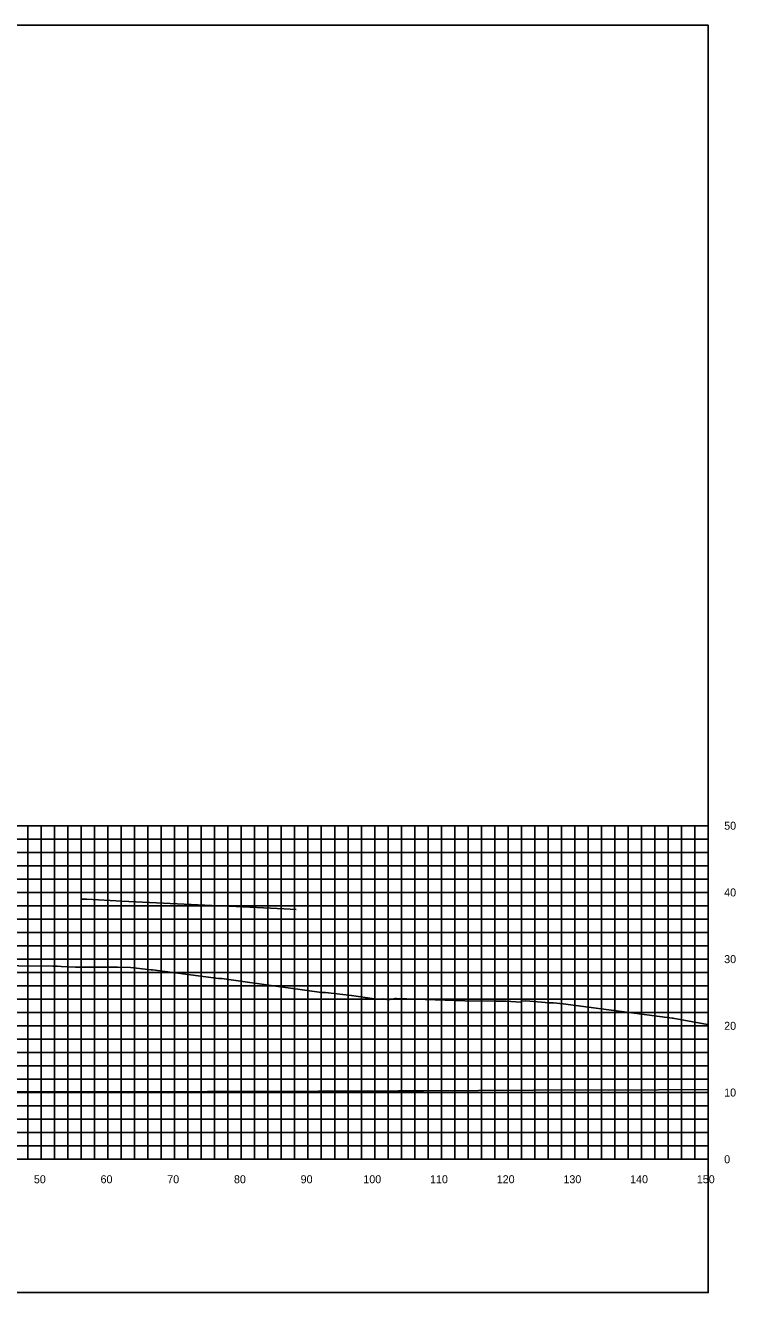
# Model space of a CAD drawing. Extents: x 1800880 to 1818864, y 245271 to 250560.
# Drawn here: x 1817972.7 to 1818079.2, y 247108.9 to 247298.9 of the extents above; entities that cross this region are included whole.
import ezdxf

# ---------------------------------------------------------------- set-up
doc = ezdxf.new("R2010")
doc.units = 0
for name, color, linetype in [('33', 7, 'Continuous'), ('CL-CNST', 7, 'Continuous'), ('DESIGN - DRAINAGE - Bridges', 7, 'Continuous'), ('Level 37', 7, 'Continuous'), ('Level 46', 7, 'Continuous'), ('Level 62', 7, 'Continuous')]:
    doc.layers.add(name, color=color, linetype=linetype)

msp = doc.modelspace()

# ---------------------------------------------------------------- linework, layer by layer
at = {"layer": 'CL-CNST'}
msp.add_lwpolyline([(1817961.38, 247158.01), (1817976.8, 247157.87), (1817977.26, 247157.86), (1817977.42, 247157.85), (1817977.52, 247157.85), (1817978.07, 247157.82), (1817980.24, 247157.73), (1817983.42, 247157.72), (1817985.33, 247157.71), (1817986.12, 247157.71), (1817986.56, 247157.71), (1817988.45, 247157.67), (1817991.56, 247157.32), (1817991.77, 247157.3), (1818001.68, 247156), (1818001.89, 247156), (1818002.14, 247156), (1818011.29, 247154.72), (1818012.12, 247154.6), (1818017.1, 247153.9), (1818017.42, 247153.91), (1818017.57, 247153.91), (1818017.72, 247153.9), (1818021.58, 247153.45), (1818025.07, 247152.98), (1818025.22, 247152.92), (1818025.25, 247152.92), (1818026.31, 247152.98), (1818027.18, 247152.82), (1818028.08, 247153), (1818028.08, 247153), (1818028.09, 247153), (1818028.1, 247153), (1818028.12, 247153), (1818028.13, 247153), (1818028.15, 247153), (1818028.16, 247153), (1818028.18, 247153), (1818028.2, 247153), (1818028.22, 247153), (1818028.24, 247153), (1818028.27, 247153), (1818028.3, 247153), (1818028.33, 247153), (1818028.35, 247153), (1818029.91, 247152.94), (1818032.63, 247152.84), (1818038.59, 247152.64), (1818043, 247152.61), (1818043.15, 247152.61), (1818044.52, 247152.61), (1818044.69, 247152.61), (1818044.77, 247152.61), (1818046.95, 247152.46), (1818047.08, 247152.61), (1818047.74, 247152.68), (1818051.24, 247152.37), (1818051.4, 247152.36), (1818051.43, 247152.36), (1818051.88, 247152.36), (1818053.36, 247152.2), (1818069.68, 247150.08), (1818069.8, 247150.08), (1818074.98, 247149.1), (1818075.08, 247149.1)], dxfattribs=at)
at = {"layer": 'DESIGN - DRAINAGE - Bridges'}
for p, q in [((1818075.08, 247128.91), (1818075.08, 247178.91)), ((1818075.14, 247178.91), (1818075.08, 247178.91)), ((1818075.14, 247168.91), (1818075.08, 247168.91)), ((1818075.14, 247158.91), (1818075.08, 247158.91)), ((1818075.14, 247148.91), (1818075.08, 247148.91)), ((1818075.14, 247138.91), (1818075.08, 247138.91)), ((1817775.08, 247128.91), (1818075.08, 247128.91)), ((1817975.08, 247128.85), (1817975.08, 247128.91)), ((1817985.08, 247128.85), (1817985.08, 247128.91)), ((1817995.08, 247128.85), (1817995.08, 247128.91)), ((1818005.08, 247128.85), (1818005.08, 247128.91)), ((1818015.08, 247128.85), (1818015.08, 247128.91)), ((1818025.08, 247128.85), (1818025.08, 247128.91)), ((1818035.08, 247128.85), (1818035.08, 247128.91)), ((1818045.08, 247128.85), (1818045.08, 247128.91)), ((1818055.08, 247128.85), (1818055.08, 247128.91)), ((1818065.08, 247128.85), (1818065.08, 247128.91)), ((1818075.08, 247128.85), (1818075.08, 247128.91)), ((1818075.14, 247128.91), (1818075.08, 247128.91))]:
    msp.add_line(p, q, dxfattribs=at)
at = {"layer": 'Level 37'}
msp.add_lwpolyline([(1817775.08, 247108.91), (1818075.08, 247108.91), (1818075.08, 247298.91), (1817775.08, 247298.91)], close=True, dxfattribs=at)
at = {"layer": 'Level 46'}
for p, q in [((1817775.08, 247178.91), (1818075.08, 247178.91)), ((1817973.08, 247128.91), (1817973.08, 247178.91)), ((1817975.08, 247128.91), (1817975.08, 247178.91)), ((1817977.08, 247128.91), (1817977.08, 247178.91)), ((1817979.08, 247128.91), (1817979.08, 247178.91)), ((1817981.08, 247128.91), (1817981.08, 247178.91)), ((1817983.08, 247128.91), (1817983.08, 247178.91)), ((1817985.08, 247128.91), (1817985.08, 247178.91)), ((1817987.08, 247128.91), (1817987.08, 247178.91)), ((1817989.08, 247128.91), (1817989.08, 247178.91)), ((1817991.08, 247128.91), (1817991.08, 247178.91)), ((1817993.08, 247128.91), (1817993.08, 247178.91)), ((1817995.08, 247128.91), (1817995.08, 247178.91)), ((1817997.08, 247128.91), (1817997.08, 247178.91)), ((1817999.08, 247128.91), (1817999.08, 247178.91)), ((1818001.08, 247128.91), (1818001.08, 247178.91)), ((1818003.08, 247128.91), (1818003.08, 247178.91)), ((1818005.08, 247128.91), (1818005.08, 247178.91)), ((1818007.08, 247128.91), (1818007.08, 247178.91)), ((1818009.08, 247128.91), (1818009.08, 247178.91)), ((1818011.08, 247128.91), (1818011.08, 247178.91)), ((1818013.08, 247128.91), (1818013.08, 247178.91)), ((1818015.08, 247128.91), (1818015.08, 247178.91)), ((1818017.08, 247128.91), (1818017.08, 247178.91)), ((1818019.08, 247128.91), (1818019.08, 247178.91)), ((1818021.08, 247128.91), (1818021.08, 247178.91)), ((1818023.08, 247128.91), (1818023.08, 247178.91)), ((1818025.08, 247128.91), (1818025.08, 247178.91)), ((1818027.08, 247128.91), (1818027.08, 247178.91)), ((1818029.08, 247128.91), (1818029.08, 247178.91)), ((1818031.08, 247128.91), (1818031.08, 247178.91)), ((1818033.08, 247128.91), (1818033.08, 247178.91)), ((1818035.08, 247128.91), (1818035.08, 247178.91)), ((1818037.08, 247128.91), (1818037.08, 247178.91)), ((1818039.08, 247128.91), (1818039.08, 247178.91)), ((1818041.08, 247128.91), (1818041.08, 247178.91)), ((1818043.08, 247128.91), (1818043.08, 247178.91)), ((1818045.08, 247128.91), (1818045.08, 247178.91)), ((1818047.08, 247128.91), (1818047.08, 247178.91)), ((1818049.08, 247128.91), (1818049.08, 247178.91)), ((1818051.08, 247128.91), (1818051.08, 247178.91)), ((1818053.08, 247128.91), (1818053.08, 247178.91)), ((1818055.08, 247128.91), (1818055.08, 247178.91)), ((1818057.08, 247128.91), (1818057.08, 247178.91)), ((1818059.08, 247128.91), (1818059.08, 247178.91)), ((1818061.08, 247128.91), (1818061.08, 247178.91)), ((1818063.08, 247128.91), (1818063.08, 247178.91)), ((1818065.08, 247128.91), (1818065.08, 247178.91)), ((1818067.08, 247128.91), (1818067.08, 247178.91)), ((1818069.08, 247128.91), (1818069.08, 247178.91)), ((1818071.08, 247128.91), (1818071.08, 247178.91)), ((1818073.08, 247128.91), (1818073.08, 247178.91)), ((1818075.08, 247128.91), (1818075.08, 247178.91)), ((1817775.08, 247176.91), (1818075.08, 247176.91)), ((1817775.08, 247174.91), (1818075.08, 247174.91)), ((1817775.08, 247172.91), (1818075.08, 247172.91)), ((1817775.08, 247170.91), (1818075.08, 247170.91)), ((1817775.08, 247168.91), (1818075.08, 247168.91)), ((1817775.08, 247166.91), (1818075.08, 247166.91)), ((1817775.08, 247164.91), (1818075.08, 247164.91)), ((1817775.08, 247162.91), (1818075.08, 247162.91)), ((1817775.08, 247160.91), (1818075.08, 247160.91)), ((1817775.08, 247158.91), (1818075.08, 247158.91)), ((1817775.08, 247156.91), (1818075.08, 247156.91)), ((1817775.08, 247154.91), (1818075.08, 247154.91)), ((1817775.08, 247152.91), (1818075.08, 247152.91)), ((1817775.08, 247150.91), (1818075.08, 247150.91)), ((1817775.08, 247148.91), (1818075.08, 247148.91)), ((1817775.08, 247146.91), (1818075.08, 247146.91)), ((1817775.08, 247144.91), (1818075.08, 247144.91)), ((1817775.08, 247142.91), (1818075.08, 247142.91)), ((1817775.08, 247140.91), (1818075.08, 247140.91)), ((1817775.08, 247138.91), (1818075.08, 247138.91)), ((1817775.08, 247136.91), (1818075.08, 247136.91)), ((1817775.08, 247134.91), (1818075.08, 247134.91)), ((1817775.08, 247132.91), (1818075.08, 247132.91)), ((1817775.08, 247130.91), (1818075.08, 247130.91)), ((1817775.08, 247128.91), (1818075.08, 247128.91))]:
    msp.add_line(p, q, dxfattribs=at)
at = {"layer": 'Level 62'}
for points in [[(1817981.17, 247167.9), (1817981.93, 247167.88), (1817987.19, 247167.61), (1818000.68, 247166.94), (1818003.26, 247166.85), (1818011.49, 247166.44), (1818013.3, 247166.37)], [(1817775.08, 247140.16), (1817782.61, 247139.99), (1817790.89, 247139.93), (1817810.36, 247139.68), (1817822.69, 247139.6), (1817838.12, 247139.46), (1817853.43, 247139.38), (1817865.87, 247139.29), (1817883.47, 247139.23), (1817893.63, 247139.14), (1817913.04, 247139.1), (1817921.38, 247139.05), (1817942.27, 247139.05), (1817949.14, 247139), (1817971.24, 247139.03), (1817976.9, 247138.99), (1818000.02, 247139.07), (1818004.65, 247139.05), (1818028.64, 247139.17), (1818032.41, 247139.17), (1818057.15, 247139.31), (1818060.16, 247139.25), (1818075.08, 247139.34)]]:
    msp.add_lwpolyline(points, dxfattribs=at)

# ---------------------------------------------------------------- texts
for s, p in [('50', (1817973.98, 247125.31)), ('60', (1817983.98, 247125.31)), ('70', (1817993.98, 247125.31)), ('80', (1818003.98, 247125.31)), ('90', (1818013.98, 247125.31)), ('100', (1818023.38, 247125.31)), ('110', (1818033.38, 247125.31)), ('120', (1818043.38, 247125.31)), ('130', (1818053.38, 247125.31)), ('140', (1818063.38, 247125.31)), ('150', (1818073.38, 247125.31))]:
    msp.add_text(s, height=1.2).set_placement(p)
at = {"layer": '33'}
for s, p in [('50', (1818077.48, 247178.31)), ('40', (1818077.48, 247168.31)), ('30', (1818077.48, 247158.31)), ('20', (1818077.48, 247148.31)), ('10', (1818077.48, 247138.31)), ('0', (1818077.48, 247128.31))]:
    msp.add_text(s, height=1.2, dxfattribs=at).set_placement(p)

doc.saveas('drawing.dxf')
